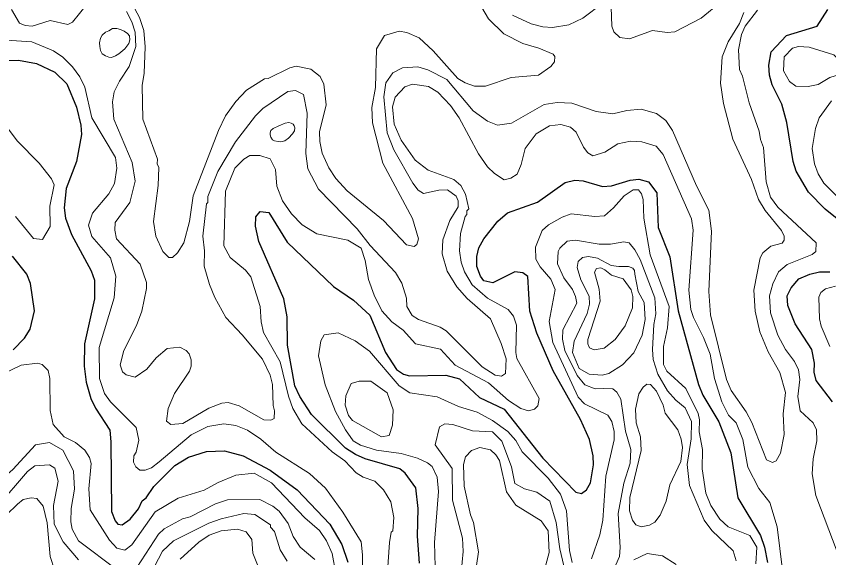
# Model space of a CAD drawing. Extents: x 673.6 to 698.9, y 7012 to 7040.1.
# Drawn here: x 691.831 to 693.593, y 7015.02 to 7016.194 of the extents above; entities that cross this region are included whole.
import ezdxf

# ---------------------------------------------------------------- set-up
doc = ezdxf.new("R2010")
doc.units = 0
doc.header["$LTSCALE"] = 0.032
doc.layers.add('1', color=7, linetype='Continuous', lineweight=25)
doc.layers.add('2', color=7, linetype='Continuous', lineweight=13)

msp = doc.modelspace()

# ---------------------------------------------------------------- linework, layer by layer
at = {"layer": '1'}
for points in [[(693.6254, 7015.7434), (693.5851, 7015.7754), (693.5489, 7015.8123), (693.522, 7015.8577), (693.5156, 7015.8786), (693.5022, 7015.9634), (693.4909, 7016.0035), (693.4702, 7016.0455), (693.4646, 7016.0664), (693.4631, 7016.0878), (693.468, 7016.1169), (693.5016, 7016.1525), (693.5675, 7016.1723), (693.5909, 7016.2085)], [(691.7944, 7016.0972), (691.8363, 7016.0988), (691.8754, 7016.0915), (691.9145, 7016.0728), (691.941, 7016.0471), (691.9617, 7015.9967), (691.9715, 7015.9575), (691.9723, 7015.9374), (691.9617, 7015.879), (691.9397, 7015.8204), (691.9347, 7015.7784), (691.9382, 7015.7562), (691.9509, 7015.7209), (691.9939, 7015.6417), (692.0011, 7015.6218), (692.0011, 7015.5813), (691.979, 7015.4835), (691.9785, 7015.4352), (691.9825, 7015.4005), (691.9927, 7015.3652), (692.0031, 7015.3437), (692.0341, 7015.2961), (692.0365, 7015.2709), (692.038, 7015.1197), (692.0453, 7015.1), (692.0513, 7015.0924), (692.0609, 7015.0908), (692.078, 7015.1035), (692.0959, 7015.1258), (692.1039, 7015.1431), (692.1125, 7015.1495), (692.1296, 7015.1744), (692.1748, 7015.2198), (692.2045, 7015.2379), (692.2439, 7015.2501), (692.283, 7015.2516), (692.3228, 7015.2408), (692.382, 7015.2095), (692.4404, 7015.1673), (692.5112, 7015.0925), (692.5371, 7015.0484), (692.5498, 7015.0101)], [(692.588, 7015.2342), (692.5668, 7015.2433), (692.5454, 7015.2572), (692.471, 7015.3306), (692.4457, 7015.3694), (692.4355, 7015.3922), (692.419, 7015.4804), (692.4185, 7015.5421), (692.4112, 7015.5809), (692.3573, 7015.7057), (692.3496, 7015.7386), (692.3505, 7015.7587), (692.3603, 7015.7708), (692.3785, 7015.7682), (692.4184, 7015.7037), (692.519, 7015.608), (692.5622, 7015.5784), (692.5979, 7015.5457), (692.6321, 7015.4649), (692.6559, 7015.4278), (692.6709, 7015.4177), (692.6837, 7015.4144), (692.7629, 7015.4159), (692.7922, 7015.4073), (692.8358, 7015.3669), (692.8889, 7015.3418), (692.9727, 7015.2357), (693.0443, 7015.162), (693.057, 7015.1591), (693.0677, 7015.1671), (693.076, 7015.1822), (693.0825, 7015.2213), (693.0817, 7015.241), (693.0738, 7015.2763), (693.0548, 7015.3195), (692.9954, 7015.425), (692.9599, 7015.5065), (692.945, 7015.5545), (692.9401, 7015.6296), (692.9294, 7015.6376), (692.9121, 7015.6394), (692.8646, 7015.616), (692.8453, 7015.6203), (692.8375, 7015.63), (692.8296, 7015.6515), (692.8298, 7015.6732), (692.8345, 7015.6917), (692.8453, 7015.7113), (692.8756, 7015.7497), (692.896, 7015.7677), (692.9615, 7015.7907), (693.0213, 7015.8335), (693.042, 7015.8383), (693.0604, 7015.8369), (693.1023, 7015.8245), (693.1215, 7015.8261), (693.1623, 7015.8384), (693.1811, 7015.8407), (693.202, 7015.8347), (693.2198, 7015.8112), (693.2231, 7015.7361), (693.2484, 7015.6722), (693.2666, 7015.5549), (693.3105, 7015.3954), (693.3201, 7015.3725), (693.3545, 7015.3141), (693.3808, 7015.2475), (693.3954, 7015.1498), (693.4451, 7015.0681), (693.4539, 7015.0425), (693.4597, 7015.0096)], [(691.8243, 7015.4708), (691.8488, 7015.4957), (691.8614, 7015.5155), (691.8704, 7015.555), (691.8621, 7015.6144), (691.8543, 7015.6346), (691.823, 7015.6738)], [(693.601, 7015.3577), (693.5655, 7015.4043), (693.5609, 7015.4218), (693.5616, 7015.4419), (693.5565, 7015.4713), (693.5198, 7015.5269), (693.5042, 7015.5664), (693.5025, 7015.5873), (693.5112, 7015.6049), (693.5277, 7015.6244), (693.5517, 7015.6346), (693.5731, 7015.6395), (693.5949, 7015.6395)], [(692.7012, 7015.0667), (692.7028, 7015.1263), (692.6972, 7015.1713), (692.6744, 7015.2028), (692.663, 7015.2122), (692.588, 7015.2342)], [(692.7053, 7015.008), (692.7012, 7015.0667)]]:
    msp.add_lwpolyline(points, dxfattribs=at)
at = {"layer": '2'}
for points in [[(691.9836, 7016.2186), (691.9532, 7016.1808), (691.9428, 7016.1763), (691.9048, 7016.1844), (691.8659, 7016.1722), (691.8502, 7016.1736), (691.8381, 7016.1791), (691.8205, 7016.2087)], [(692.0785, 7016.2285), (692.0983, 7016.1914), (692.1075, 7016.1629), (692.1105, 7016.1277), (692.1087, 7016.0706), (692.1039, 7016.0441), (692.1055, 7015.9708), (692.1373, 7015.8843), (692.1368, 7015.8738), (692.14, 7015.8659), (692.1392, 7015.8268), (692.1286, 7015.7485), (692.134, 7015.7171), (692.1487, 7015.6841), (692.1617, 7015.6708), (692.1698, 7015.671), (692.1805, 7015.6809), (692.1942, 7015.7029), (692.2065, 7015.7488), (692.2151, 7015.8042), (692.2698, 7015.946), (692.2848, 7015.9777), (692.3076, 7016.0091), (692.3307, 7016.0338), (692.3697, 7016.0583), (692.3773, 7016.0591), (692.424, 7016.0823), (692.4383, 7016.0857), (692.4701, 7016.0791), (692.49, 7016.0633), (692.4982, 7016.0467), (692.5033, 7016.002), (692.4886, 7015.9435), (692.4891, 7015.9226), (692.4945, 7015.8972), (692.5089, 7015.8655), (692.5239, 7015.8421), (692.5489, 7015.8156), (692.6275, 7015.751), (692.6773, 7015.6981), (692.6939, 7015.6945), (692.6995, 7015.6987), (692.7036, 7015.7109), (692.6905, 7015.7554), (692.6258, 7015.875), (692.6035, 7015.9626), (692.6019, 7015.9957), (692.61, 7016.0394), (692.6125, 7016.1232), (692.6296, 7016.1519), (692.6614, 7016.1613), (692.678, 7016.1589), (692.7045, 7016.1472), (692.7349, 7016.1186), (692.7888, 7016.0587), (692.8042, 7016.0494), (692.825, 7016.0422), (692.8487, 7016.0422), (692.9046, 7016.0612), (692.9635, 7016.0665), (692.9903, 7016.085), (692.9985, 7016.0954), (692.9987, 7016.1067), (692.9951, 7016.1118), (692.9642, 7016.1249), (692.9294, 7016.1345), (692.8884, 7016.1561), (692.8549, 7016.1881), (692.8408, 7016.2129)], [(692.9069, 7016.1966), (692.9474, 7016.1773), (692.9728, 7016.1709), (692.9938, 7016.1696), (693.0292, 7016.1753), (693.0598, 7016.1899), (693.1038, 7016.2232)], [(693.121, 7016.2138), (693.1227, 7016.1724), (693.127, 7016.1598), (693.1397, 7016.1482), (693.1606, 7016.1451), (693.2108, 7016.1628), (693.2425, 7016.1589), (693.2589, 7016.1605), (693.3164, 7016.19), (693.3601, 7016.2259)], [(692.2394, 7015.6851), (692.2387, 7015.6522), (692.2502, 7015.6119), (692.2618, 7015.5841), (692.2858, 7015.5405), (692.3213, 7015.5033), (692.3649, 7015.45), (692.3815, 7015.4155), (692.3865, 7015.3954), (692.3882, 7015.3495), (692.3914, 7015.3379), (692.3901, 7015.3219), (692.3828, 7015.3181), (692.3682, 7015.3188), (692.3145, 7015.3493), (692.2909, 7015.356), (692.277, 7015.3551), (692.2484, 7015.3437), (692.1924, 7015.3109), (692.1665, 7015.3084), (692.1571, 7015.3159), (692.1605, 7015.3435), (692.174, 7015.3756), (692.2068, 7015.4242), (692.2106, 7015.435), (692.2107, 7015.4491), (692.2058, 7015.4618), (692.1993, 7015.469), (692.1857, 7015.476), (692.1584, 7015.4732), (692.1343, 7015.453), (692.1142, 7015.4289), (692.0891, 7015.4111), (692.0696, 7015.4161), (692.0618, 7015.4229), (692.0562, 7015.4382), (692.0644, 7015.4694), (692.0922, 7015.5233), (692.1032, 7015.5546), (692.1138, 7015.6037), (692.1137, 7015.6163), (692.0999, 7015.6565), (692.0488, 7015.7113), (692.0447, 7015.7304), (692.0459, 7015.747), (692.0776, 7015.7903), (692.0891, 7015.836), (692.0824, 7015.877), (692.0429, 7015.9706), (692.0398, 7016.0081), (692.0432, 7016.0301), (692.0547, 7016.0531), (692.0762, 7016.0848), (692.0907, 7016.1284), (692.089, 7016.1597), (692.0819, 7016.182), (692.0701, 7016.2041)], [(693.4087, 7016.2021), (693.3995, 7016.178), (693.3744, 7016.1387), (693.3614, 7016.1061)], [(693.4384, 7016.2073), (693.4119, 7016.1723), (693.4037, 7016.1541), (693.3973, 7016.1209), (693.399, 7016.0783), (693.4056, 7016.0641), (693.4201, 7016.0059), (693.4423, 7015.9447), (693.4449, 7015.9266), (693.4515, 7015.9096), (693.4569, 7015.8351), (693.4664, 7015.8015), (693.4828, 7015.7801)], [(692.0225, 7015.3762), (692.0116, 7015.4082), (692.0109, 7015.4757), (692.0431, 7015.5832), (692.0471, 7015.6301), (692.0352, 7015.6697), (691.9948, 7015.7165), (691.9881, 7015.7408), (691.9962, 7015.7669), (692.0321, 7015.8086), (692.0442, 7015.8315), (692.0495, 7015.8648), (692.0465, 7015.8873), (691.9947, 7015.9738), (691.9796, 7016.04), (691.969, 7016.0627), (691.9532, 7016.0844), (691.9321, 7016.1054), (691.9122, 7016.119), (691.8652, 7016.1384), (691.8096, 7016.1424)], [(693.3614, 7016.1061), (693.3579, 7016.0489), (693.3645, 7016.0049), (693.3851, 7015.9276), (693.4251, 7015.8396), (693.4403, 7015.7962)], [(693.4403, 7015.7962), (693.4547, 7015.7725), (693.4907, 7015.7294), (693.4959, 7015.7173), (693.4959, 7015.7085), (693.4922, 7015.7017), (693.467, 7015.6952), (693.4502, 7015.6809), (693.4438, 7015.6701), (693.4302, 7015.6), (693.4332, 7015.5544), (693.4436, 7015.5098), (693.4612, 7015.4665), (693.4868, 7015.4217), (693.499, 7015.3778), (693.4943, 7015.3317), (693.4959, 7015.2867), (693.4879, 7015.2466), (693.4786, 7015.2296), (693.4712, 7015.2264), (693.4582, 7015.232), (693.4264, 7015.3127), (693.4139, 7015.336), (693.3811, 7015.382), (693.3714, 7015.4064), (693.3363, 7015.5462), (693.3331, 7015.5968), (693.3389, 7015.7278), (693.3331, 7015.7732), (693.3058, 7015.8265), (693.2543, 7015.946), (693.2393, 7015.9677), (693.2194, 7015.983), (693.186, 7015.9921), (693.155, 7015.9894), (693.1248, 7015.9823), (693.0887, 7015.9875), (693.0361, 7016.0052), (693.0038, 7016.0068), (692.976, 7016.0024), (692.9051, 7015.9622), (692.8746, 7015.9576), (692.8529, 7015.9667), (692.8218, 7015.989), (692.7646, 7016.0566), (692.7238, 7016.0774), (692.7021, 7016.0841), (692.6686, 7016.0822), (692.6479, 7016.0709), (692.6326, 7016.0498), (692.6281, 7016.0195), (692.6356, 7015.9411), (692.6499, 7015.9039), (692.6908, 7015.8317), (692.7026, 7015.8167), (692.7145, 7015.8099), (692.7474, 7015.8169), (692.7662, 7015.8175), (692.7848, 7015.804), (692.789, 7015.7939), (692.789, 7015.7809), (692.7713, 7015.7508), (692.7558, 7015.7089), (692.7548, 7015.6784), (692.7657, 7015.6414), (692.7867, 7015.6069), (692.8088, 7015.582), (692.8597, 7015.5376), (692.8827, 7015.4845), (692.8935, 7015.4513), (692.8922, 7015.4189), (692.8833, 7015.4136), (692.8698, 7015.4153), (692.8411, 7015.4337), (692.7631, 7015.5118), (692.7506, 7015.5198), (692.703, 7015.5361), (692.6899, 7015.545), (692.6783, 7015.5643), (692.6774, 7015.5828), (692.667, 7015.615), (692.6532, 7015.6381), (692.5988, 7015.6969), (692.57, 7015.733), (692.4865, 7015.8189), (692.4635, 7015.8634), (692.4589, 7015.896), (692.4621, 7015.9838), (692.4537, 7016.0242), (692.4367, 7016.033), (692.4203, 7016.0306), (692.3657, 7015.9942), (692.3496, 7015.978), (692.3065, 7015.9214), (692.2683, 7015.8576)], [(693.4925, 7014.9927), (693.481, 7015.0868), (693.4653, 7015.1396), (693.4412, 7015.1701), (693.4172, 7015.216), (693.4064, 7015.2764), (693.3923, 7015.3124), (693.3758, 7015.3292), (693.361, 7015.3579), (693.3448, 7015.4083), (693.3355, 7015.4615), (693.3216, 7015.4973), (693.2993, 7015.5408), (693.2938, 7015.5583), (693.2897, 7015.5998), (693.2986, 7015.7304), (693.2955, 7015.7547), (693.2341, 7015.894), (693.2183, 7015.9122), (693.1875, 7015.9217), (693.1633, 7015.9229), (693.1357, 7015.9171), (693.1071, 7015.8992), (693.0814, 7015.8912), (693.0702, 7015.8979), (693.0613, 7015.9097), (693.0455, 7015.9427), (693.0331, 7015.9534), (693.0117, 7015.9592), (692.9871, 7015.9561), (692.9587, 7015.9389), (692.9343, 7015.9072), (692.9256, 7015.8721), (692.9171, 7015.8513), (692.9036, 7015.843), (692.889, 7015.8393), (692.8679, 7015.8531), (692.8531, 7015.8672), (692.8337, 7015.8953), (692.7912, 7015.9738), (692.7727, 7016.0003), (692.7454, 7016.0292), (692.7248, 7016.0414), (692.6906, 7016.0463), (692.674, 7016.0412), (692.6526, 7016.0185), (692.6471, 7015.9974), (692.6504, 7015.9597), (692.666, 7015.9249), (692.6959, 7015.8817), (692.7243, 7015.8601)], [(693.6131, 7015.801), (693.5822, 7015.8317), (693.5699, 7015.8524), (693.562, 7015.8741), (693.5567, 7015.9074), (693.564, 7015.9507), (693.5722, 7015.9737), (693.5986, 7016.0102)], [(691.8298, 7015.7595), (691.8689, 7015.7117), (691.8879, 7015.7097), (691.9049, 7015.7377), (691.9042, 7015.7821), (691.9131, 7015.8285), (691.9073, 7015.8416), (691.8811, 7015.8753), (691.8333, 7015.924), (691.7907, 7015.9805)], [(692.8081, 7015.7718), (692.808, 7015.7639), (692.8044, 7015.7598), (692.7942, 7015.7228), (692.7925, 7015.6852), (692.796, 7015.6607), (692.8033, 7015.6399), (692.82, 7015.6113), (692.8528, 7015.5828), (692.8975, 7015.558), (692.909, 7015.5435), (692.9156, 7015.5239), (692.9141, 7015.4646), (692.9164, 7015.4521), (692.9649, 7015.3647), (692.9618, 7015.3488), (692.9546, 7015.3417), (692.9415, 7015.338), (692.9249, 7015.3431), (692.8988, 7015.3606), (692.8549, 7015.3987), (692.7829, 7015.4371), (692.7512, 7015.4719), (692.697, 7015.4836), (692.67, 7015.5129), (692.6456, 7015.5316), (692.624, 7015.5553), (692.6072, 7015.589), (692.5951, 7015.6229), (692.5879, 7015.6643), (692.5788, 7015.6913), (692.5502, 7015.7084), (692.4829, 7015.7221), (692.4512, 7015.7417), (692.428, 7015.7658), (692.4086, 7015.7936), (692.3965, 7015.8257), (692.3933, 7015.8616), (692.3818, 7015.8849), (692.359, 7015.8918), (692.3374, 7015.8918), (692.3246, 7015.8842), (692.3048, 7015.8645), (692.2847, 7015.8149), (692.2814, 7015.6963), (692.2951, 7015.6709), (692.3279, 7015.6431), (692.3396, 7015.6285), (692.3602, 7015.5644), (692.3619, 7015.5313), (692.3675, 7015.5078), (692.4037, 7015.4447), (692.4214, 7015.3699), (692.4306, 7015.3433), (692.4507, 7015.3102), (692.516, 7015.2492), (692.5437, 7015.2301), (692.5682, 7015.204), (692.5834, 7015.1944), (692.6083, 7015.1858), (692.6272, 7015.167), (692.6433, 7015.1411), (692.6502, 7015.107), (692.6478, 7015.0781), (692.6442, 7015.0751), (692.6401, 7015.0527), (692.6364, 7014.9899)], [(692.2683, 7015.8576), (692.2469, 7015.803), (692.2468, 7015.7902), (692.2435, 7015.7871), (692.2354, 7015.7172), (692.2394, 7015.6851)], [(692.7243, 7015.8601), (692.7796, 7015.8398), (692.7948, 7015.8268), (692.8055, 7015.8084), (692.8122, 7015.7766), (692.8081, 7015.7718)], [(693.0346, 7015.7653), (693.0859, 7015.7599), (693.1063, 7015.7613), (693.1264, 7015.7787), (693.1495, 7015.8048), (693.1687, 7015.8178)], [(693.1687, 7015.8178), (693.1805, 7015.8172), (693.1868, 7015.8087), (693.1902, 7015.7965), (693.1918, 7015.7558), (693.2058, 7015.6769), (693.2468, 7015.5648), (693.2429, 7015.5179), (693.2346, 7015.4776), (693.2345, 7015.4386), (693.2417, 7015.4244), (693.2827, 7015.3865), (693.3094, 7015.3327), (693.3127, 7015.3188), (693.312, 7015.2928), (693.3192, 7015.2545), (693.3185, 7015.2127), (693.326, 7015.1597), (693.3371, 7015.1328), (693.3569, 7015.1036), (693.3745, 7015.0869), (693.4218, 7015.0681), (693.4369, 7015.0425), (693.4351, 7015.0063)], [(693.4828, 7015.7801), (693.5656, 7015.7028), (693.5645, 7015.6837), (693.5569, 7015.6771), (693.5027, 7015.6553), (693.4842, 7015.6396)], [(693.0787, 7015.0173), (693.0968, 7015.0696), (693.1031, 7015.101), (693.1093, 7015.1963), (693.1277, 7015.2755), (693.1277, 7015.2931), (693.1222, 7015.3154), (693.1139, 7015.3285), (693.0631, 7015.3536), (693.0495, 7015.3678), (692.9948, 7015.4865), (692.9865, 7015.5319), (692.9995, 7015.6014), (692.9906, 7015.6236), (692.9672, 7015.6503), (692.9577, 7015.6671), (692.9569, 7015.6932), (692.9718, 7015.729), (692.985, 7015.7415), (693.0147, 7015.758), (693.0346, 7015.7653)], [(693.3924, 7015.013), (693.3856, 7015.0347), (693.3392, 7015.0788), (693.3227, 7015.101), (693.2907, 7015.1763), (693.2856, 7015.2216), (693.2946, 7015.2778), (693.2954, 7015.3154), (693.2814, 7015.3445), (693.2611, 7015.3615), (693.2434, 7015.3817), (693.2226, 7015.4179), (693.2125, 7015.4494), (693.2108, 7015.4714), (693.2139, 7015.5258), (693.2181, 7015.5484), (693.2155, 7015.5831), (693.1838, 7015.6663), (693.1723, 7015.6877), (693.1598, 7015.7029), (693.1488, 7015.7051), (693.1195, 7015.6996), (693.0952, 7015.6996), (693.0439, 7015.7085), (693.0257, 7015.7059), (693.0096, 7015.6912)], [(693.0096, 7015.6912), (693.0062, 7015.6835), (693.0045, 7015.657), (693.0187, 7015.627), (693.0373, 7015.6013), (693.0441, 7015.586)], [(693.4842, 7015.6396), (693.4718, 7015.614), (693.4647, 7015.588), (693.4665, 7015.551), (693.4825, 7015.5027), (693.4992, 7015.4711), (693.5189, 7015.4455), (693.5272, 7015.4272), (693.5304, 7015.4062), (693.5255, 7015.3697), (693.5311, 7015.3386), (693.5589, 7015.3119), (693.5665, 7015.2968), (693.5673, 7015.2734), (693.5591, 7015.2341), (693.5567, 7015.2019), (693.5647, 7015.1545), (693.6111, 7015.0327)], [(693.5954, 7015.4781), (693.5766, 7015.5221), (693.573, 7015.5375), (693.5716, 7015.5849), (693.5759, 7015.5947), (693.5858, 7015.6026), (693.6077, 7015.6083)], [(693.0441, 7015.586), (693.0464, 7015.5717), (693.016, 7015.5139), (693.0158, 7015.4936), (693.0203, 7015.469), (693.0472, 7015.4146), (693.0642, 7015.395), (693.0866, 7015.3857), (693.1045, 7015.3864), (693.1246, 7015.3862), (693.1335, 7015.3789), (693.1423, 7015.3633), (693.1523, 7015.2943), (693.1639, 7015.2545), (693.1623, 7015.2249), (693.1486, 7015.1812), (693.1361, 7015.1158), (693.1409, 7015.0421), (693.1392, 7015.0227), (693.1055, 7014.9451)], [(692.7399, 7014.9748), (692.7383, 7015.0527), (692.7465, 7015.1636), (692.7438, 7015.1941), (692.7331, 7015.2172), (692.7231, 7015.2255), (692.7011, 7015.2357), (692.6659, 7015.2459), (692.6121, 7015.2532), (692.5774, 7015.2639), (692.5616, 7015.2731), (692.5448, 7015.2972), (692.5234, 7015.3369), (692.5013, 7015.3946), (692.4868, 7015.4576), (692.4915, 7015.4901), (692.499, 7015.5033), (692.5295, 7015.5072), (692.5663, 7015.4904), (692.5971, 7015.4675), (692.6616, 7015.3924), (692.6846, 7015.3775), (692.7438, 7015.3689), (692.7902, 7015.3476), (692.8305, 7015.3353), (692.8638, 7015.317), (692.8971, 7015.2933), (692.9147, 7015.2741), (692.9279, 7015.2495), (692.9845, 7015.1919), (693.0115, 7015.1575), (693.0242, 7015.1211), (693.0308, 7015.0355), (693.0366, 7015.0095)], [(691.804, 7015.4193), (691.8418, 7015.4371), (691.8769, 7015.4413), (691.8871, 7015.4387), (691.9005, 7015.4255), (691.9041, 7015.4083), (691.9045, 7015.339), (691.9109, 7015.3084), (691.9351, 7015.2821), (691.9595, 7015.2695), (691.9797, 7015.2532), (691.9903, 7015.2371), (691.9938, 7015.2237), (691.9888, 7015.1691)], [(692.0864, 7015.2408), (692.0911, 7015.2487), (692.0973, 7015.2745), (692.0915, 7015.3023), (692.0354, 7015.3579), (692.0225, 7015.3762)], [(692.5819, 7014.9793), (692.5821, 7015.0261), (692.5788, 7015.0541), (692.539, 7015.1187), (692.5015, 7015.1703), (692.4673, 7015.2021), (692.3941, 7015.2488), (692.3613, 7015.2769), (692.3328, 7015.2962), (692.3072, 7015.3064), (692.2813, 7015.31), (692.2468, 7015.3042), (692.2104, 7015.2859), (692.1411, 7015.2273), (692.1245, 7015.2144), (692.1104, 7015.2099), (692.0993, 7015.2098), (692.0903, 7015.2166), (692.0851, 7015.227), (692.0864, 7015.2408)], [(693.029, 7014.9558), (693.0097, 7015.039), (693.0021, 7015.096), (692.9879, 7015.1423), (692.9601, 7015.1621), (692.9331, 7015.1689), (692.9125, 7015.181), (692.9048, 7015.2171), (692.8837, 7015.2722), (692.8635, 7015.2924), (692.8201, 7015.2952), (692.7777, 7015.3083), (692.7606, 7015.3099), (692.7492, 7015.3034), (692.7393, 7015.2646), (692.776, 7015.2134), (692.777, 7015.1442), (692.799, 7015.0622), (692.8005, 7015.0331), (692.7917, 7014.941)], [(691.9318, 7015.2527), (691.9036, 7015.2695), (691.8727, 7015.2647), (691.824, 7015.2108), (691.8066, 7015.196), (691.7663, 7015.1706)], [(692.0505, 7014.9924), (691.966, 7015.0567), (691.9524, 7015.0818), (691.9494, 7015.0977), (691.9502, 7015.1267), (691.9575, 7015.1683), (691.955, 7015.2085), (691.9318, 7015.2527)], [(692.8238, 7014.9685), (692.8334, 7015.0326), (692.8228, 7015.0963), (692.8163, 7015.1125), (692.8023, 7015.1752), (692.801, 7015.222), (692.8052, 7015.2384), (692.8184, 7015.252), (692.8361, 7015.2589), (692.8595, 7015.2534), (692.871, 7015.2429), (692.8789, 7015.2304), (692.8943, 7015.1625), (692.9143, 7015.1339), (692.9696, 7015.0998), (692.9844, 7015.0781), (692.9864, 7015.0307), (692.9741, 7014.9853)], [(691.7893, 7015.1302), (691.8554, 7015.207), (691.8717, 7015.2187), (691.9031, 7015.2209), (691.9147, 7015.2137), (691.9221, 7015.186), (691.9117, 7015.1333), (691.9135, 7015.0923), (691.9326, 7015.0543), (691.9663, 7015.015)], [(692.0816, 7015.0479), (692.1325, 7015.1191), (692.1819, 7015.1489), (692.2383, 7015.166), (692.2689, 7015.1829), (692.3069, 7015.1987), (692.3467, 7015.2031), (692.3849, 7015.1818), (692.4566, 7015.106), (692.4884, 7015.079), (692.504, 7015.056), (692.5163, 7015.0286), (692.5244, 7014.9853)], [(691.9888, 7015.1691), (691.9917, 7015.1238), (692.0332, 7015.058), (692.0489, 7015.0407), (692.0665, 7015.0364), (692.0816, 7015.0479)], [(691.9142, 7014.9931), (691.9045, 7015.0226), (691.8984, 7015.0951), (691.8896, 7015.1318), (691.8755, 7015.1479), (691.8636, 7015.1498), (691.8461, 7015.1459), (691.8342, 7015.1357), (691.8099, 7015.113)], [(692.4789, 7015.0155), (692.4466, 7015.0424), (692.4316, 7015.0655), (692.4206, 7015.0937), (692.4013, 7015.121), (692.3878, 7015.1318), (692.3594, 7015.1461), (692.2895, 7015.1456), (692.2629, 7015.1365), (692.2081, 7015.1082), (692.1919, 7015.1042), (692.1516, 7015.0823), (692.1394, 7015.0711), (692.0928, 7014.9984)], [(692.097, 7014.9359), (692.1485, 7015.0342), (692.1723, 7015.0562), (692.2484, 7015.0947), (692.2751, 7015.1044), (692.3249, 7015.1159), (692.3487, 7015.1132), (692.3823, 7015.0913), (692.3826, 7015.0857), (692.3912, 7015.0768), (692.4031, 7015.0369), (692.4188, 7015.0124)], [(692.3541, 7015.004), (692.344, 7015.0299), (692.342, 7015.0593), (692.3294, 7015.0761), (692.3109, 7015.0815), (692.2751, 7015.0783), (692.2494, 7015.0688), (692.2268, 7015.0533), (692.1863, 7015.0169)], [(693.1705, 7015.0148), (693.1992, 7015.0288), (693.2325, 7015.0241), (693.2622, 7015.0052)]]:
    msp.add_lwpolyline(points, dxfattribs=at)
for points in [[(692.0249, 7016.1594), (692.0172, 7016.1528), (692.0141, 7016.1461), (692.0118, 7016.1366), (692.0121, 7016.1282), (692.0139, 7016.1196), (692.0175, 7016.1128), (692.0245, 7016.1079), (692.0322, 7016.1052), (692.0376, 7016.1045), (692.0464, 7016.1079), (692.0534, 7016.1128), (692.0667, 7016.123), (692.0751, 7016.1345), (692.0773, 7016.1431), (692.0769, 7016.1513), (692.0726, 7016.1562), (692.0654, 7016.1616), (692.057, 7016.1655), (692.0489, 7016.1675), (692.0396, 7016.1675), (692.0317, 7016.1625)], [(693.6217, 7016.0843), (693.6195, 7016.0945), (693.6042, 7016.1102), (693.5501, 7016.127), (693.5271, 7016.1284), (693.5142, 7016.1245), (693.4964, 7016.106), (693.4947, 7016.0758), (693.5075, 7016.0528), (693.5217, 7016.0422), (693.5485, 7016.0414), (693.5696, 7016.046), (693.5955, 7016.0608), (693.6182, 7016.0687)], [(692.3884, 7015.9504), (692.3833, 7015.946), (692.3814, 7015.9414), (692.3814, 7015.9368), (692.3828, 7015.9314), (692.3867, 7015.9263), (692.3909, 7015.924), (692.3991, 7015.9221), (692.4048, 7015.9216), (692.4137, 7015.9238), (692.4216, 7015.9298), (692.4302, 7015.9386), (692.4343, 7015.9456), (692.435, 7015.9518), (692.4341, 7015.9562), (692.4317, 7015.9597), (692.4271, 7015.9623), (692.4223, 7015.9636), (692.4141, 7015.962), (692.4007, 7015.9565)], [(693.1703, 7015.4638), (693.1884, 7015.502), (693.1951, 7015.5361), (693.1926, 7015.5729), (693.1796, 7015.5972), (693.1723, 7015.6343), (693.1715, 7015.6425), (693.1678, 7015.6477), (693.1589, 7015.6509), (693.138, 7015.6515), (693.1209, 7015.6537), (693.0911, 7015.6693), (693.0717, 7015.6731), (693.0591, 7015.6708), (693.0494, 7015.6619), (693.0472, 7015.6492), (693.0553, 7015.6226), (693.0732, 7015.5869), (693.0744, 7015.5696), (693.0693, 7015.5496), (693.0405, 7015.4892), (693.0373, 7015.465), (693.0519, 7015.4304), (693.0737, 7015.4175), (693.1019, 7015.4159), (693.1158, 7015.4191), (693.1458, 7015.4383)], [(693.1517, 7015.5229), (693.1672, 7015.5618), (693.1679, 7015.5865), (693.1645, 7015.6008), (693.1471, 7015.6247), (693.1215, 7015.6323), (693.1077, 7015.6437), (693.0985, 7015.6485), (693.0892, 7015.6467), (693.0852, 7015.6391), (693.0949, 7015.6022), (693.0972, 7015.576), (693.0707, 7015.4927), (693.0702, 7015.4839), (693.0744, 7015.4747), (693.0845, 7015.4703), (693.1056, 7015.4741), (693.1296, 7015.4927)], [(692.6469, 7015.3071), (692.6485, 7015.3403), (692.6351, 7015.3776), (692.6003, 7015.4029), (692.5746, 7015.4029), (692.557, 7015.3974), (692.5459, 7015.3705), (692.5443, 7015.3506), (692.5517, 7015.328), (692.5599, 7015.3175), (692.6231, 7015.2822), (692.6399, 7015.2849)], [(693.248, 7015.1776), (693.2723, 7015.2281), (693.2757, 7015.2588), (693.273, 7015.2771), (693.2656, 7015.2971), (693.2382, 7015.3333), (693.234, 7015.3505), (693.2197, 7015.3807), (693.206, 7015.3952), (693.1985, 7015.3962), (693.1901, 7015.3897), (693.1811, 7015.3753), (693.1738, 7015.3419), (693.1754, 7015.312), (693.1844, 7015.282), (693.186, 7015.2522), (693.1614, 7015.1503), (693.1607, 7015.1211), (693.1674, 7015.101), (693.1742, 7015.0909), (693.1864, 7015.0866), (693.2045, 7015.0903), (693.2154, 7015.0971), (693.2271, 7015.112), (693.2402, 7015.142)]]:
    msp.add_lwpolyline(points, close=True, dxfattribs=at)

doc.saveas('drawing.dxf')
